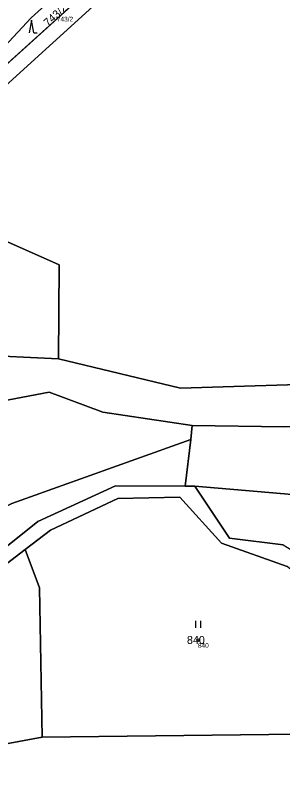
# Model space of a CAD drawing. Extents: x -554500 to -548272, y -1079733 to -1073730.
# Drawn here: x -552780.3 to -552723.6, y -1076883.4 to -1076720.4 of the extents above; entities that cross this region are included whole.
import ezdxf

# ---------------------------------------------------------------- set-up
doc = ezdxf.new("R2010")
doc.units = 0
for name, color, linetype in [('Definiční body', 7, 'Continuous'), ('Hranice parcel', 7, 'Continuous'), ('Parcelní čísla', 7, 'Continuous'), ('Polygon parcely', 7, 'Continuous'), ('Značky kultur', 7, 'Continuous')]:
    doc.layers.add(name, color=color, linetype=linetype)

msp = doc.modelspace()

# ---------------------------------------------------------------- linework, layer by layer
at = {"layer": 'Definiční body'}
msp.add_circle((-552741.59, -1076853.07994), 0.25, dxfattribs=at)
at = {"layer": 'Hranice parcel'}
for p, q in [((-552807.25, -1076753.41), (-552755.28, -1076706.38)), ((-552788.98, -1076792.46), (-552771.17, -1076793.34)), ((-552743.11, -1076810.48), (-552742.83, -1076807.49)), ((-552744.27, -1076820.37), (-552743.11, -1076810.48)), ((-552744.27, -1076820.37), (-552742.24, -1076820.37)), ((-552774.61, -1076873.73), (-552811.69, -1076880.57)), ((-552714.52, -1076873.06), (-552774.61, -1076873.73))]:
    msp.add_line(p, q, dxfattribs=at)
for points in [[(-552694.57, -1076644.52), (-552720.84, -1076681.61), (-552742.22, -1076698.68), (-552802.53, -1076753.57)], [(-552807.25, -1076753.41), (-552776.98, -1076720.85), (-552761.3, -1076706.62)], [(-552771.17, -1076793.34), (-552770.99, -1076773.38), (-552782.64, -1076768.18), (-552798.41, -1076769.47), (-552807.44, -1076758.04)], [(-552771.17, -1076793.34), (-552745.32, -1076799.56), (-552709.01, -1076798.45), (-552688.06, -1076798.63), (-552669.87, -1076796.53)], [(-552742.83, -1076807.49), (-552761.78, -1076804.64), (-552773.11, -1076800.45), (-552783.21, -1076802.33), (-552792.08, -1076801.29), (-552828.24, -1076797.77)], [(-552702.52, -1076806.91), (-552723.21, -1076807.76), (-552742.83, -1076807.49)], [(-552798.53, -1076832.78), (-552781.04, -1076824.11), (-552743.11, -1076810.48)], [(-552791.63, -1076840.8), (-552775.58, -1076827.88), (-552759.05, -1076820.35), (-552744.27, -1076820.37)], [(-552685.5, -1076827.6), (-552700.12, -1076824.03), (-552742.24, -1076820.37)], [(-552742.24, -1076820.37), (-552734.86, -1076831.44), (-552723.49, -1076832.87)], [(-552690.16, -1076845.41), (-552713.26, -1076845.07), (-552722.68, -1076837.44), (-552736.61, -1076832.51), (-552745.45, -1076822.77), (-552758.55, -1076823.03), (-552772.87, -1076829.73), (-552778.23, -1076833.84)], [(-552811.69, -1076880.57), (-552805.82, -1076872.09), (-552795.04, -1076861.39), (-552787.77, -1076841.15), (-552778.23, -1076833.84)], [(-552778.23, -1076833.84), (-552775.16, -1076842), (-552774.61, -1076873.73)]]:
    msp.add_lwpolyline(points, dxfattribs=at)
at = {"layer": 'Polygon parcely'}
for points in [[(-552720.84, -1076681.61), (-552742.22, -1076698.68), (-552802.53, -1076753.57), (-552807.44, -1076758.04), (-552798.41, -1076769.47), (-552782.64, -1076768.18), (-552770.99, -1076773.38), (-552771.17, -1076793.34), (-552745.32, -1076799.56), (-552709.01, -1076798.45), (-552688.06, -1076798.63), (-552669.87, -1076796.53), (-552643.31, -1076782.96), (-552618.04, -1076776.84), (-552620.31, -1076767.74), (-552628.49, -1076753.02), (-552630.07, -1076741.43), (-552629.55, -1076729.8), (-552644.98, -1076713.39), (-552660.65, -1076680.06), (-552660.92, -1076659.58), (-552669.8, -1076647.4), (-552694.57, -1076644.52)], [(-552807.25, -1076753.41), (-552755.28, -1076706.38), (-552761.3, -1076706.62), (-552776.98, -1076720.85)], [(-552776.98, -1076720.85), (-552761.3, -1076706.62), (-552785.65, -1076707.57), (-552787.22, -1076709.16), (-552800.36, -1076718.42), (-552811.06, -1076728.76), (-552839.59, -1076742.27), (-552842.7, -1076753.67), (-552807.25, -1076753.41)], [(-552816.88, -1076769.04), (-552824.4, -1076791.18), (-552811.98, -1076792.36), (-552803.86, -1076790.36), (-552802.33, -1076771.32), (-552796.79, -1076771.77), (-552793.19, -1076772.06), (-552787.37, -1076772.53), (-552788.98, -1076792.46), (-552771.17, -1076793.34), (-552770.99, -1076773.38), (-552782.64, -1076768.18), (-552798.41, -1076769.47), (-552807.44, -1076758.04), (-552812.45, -1076764.24)], [(-552835, -1076845.74), (-552801.33, -1076834.17), (-552798.53, -1076832.78), (-552781.04, -1076824.11), (-552743.11, -1076810.48), (-552742.83, -1076807.49), (-552761.78, -1076804.64), (-552773.11, -1076800.45), (-552783.21, -1076802.33), (-552792.08, -1076801.29), (-552828.24, -1076797.77), (-552833.69, -1076805.34), (-552846.57, -1076850.74)], [(-552723.21, -1076807.76), (-552742.83, -1076807.49), (-552743.11, -1076810.48), (-552744.27, -1076820.37), (-552742.24, -1076820.37), (-552700.12, -1076824.03), (-552685.5, -1076827.6), (-552685.01, -1076814.53), (-552688.56, -1076814.52), (-552702.56, -1076814.46), (-552702.53, -1076808.76), (-552702.52, -1076806.91)], [(-552791.63, -1076840.8), (-552775.58, -1076827.88), (-552759.05, -1076820.35), (-552744.27, -1076820.37), (-552743.11, -1076810.48), (-552781.04, -1076824.11), (-552798.53, -1076832.78), (-552796.43, -1076835.21)], [(-552734.86, -1076831.44), (-552723.49, -1076832.87), (-552715.25, -1076837.99), (-552688.86, -1076840.51), (-552681.13, -1076827.88), (-552685.5, -1076827.6), (-552700.12, -1076824.03), (-552742.24, -1076820.37)], [(-552690.16, -1076845.41), (-552713.26, -1076845.07), (-552722.68, -1076837.44), (-552736.61, -1076832.51), (-552745.45, -1076822.77), (-552758.55, -1076823.03), (-552772.87, -1076829.73), (-552778.23, -1076833.84), (-552775.16, -1076842), (-552774.61, -1076873.73), (-552714.52, -1076873.06), (-552714.88, -1076863.36), (-552691.71, -1076863.08)], [(-552811.69, -1076880.57), (-552774.61, -1076873.73), (-552775.16, -1076842), (-552778.23, -1076833.84), (-552787.77, -1076841.15), (-552795.04, -1076861.39), (-552805.82, -1076872.09)], [(-552671.9, -1076938.83), (-552682.9, -1076923.94), (-552709.06, -1076887.22), (-552705.74, -1076882.49), (-552697.97, -1076878.69), (-552705.11, -1076872.95), (-552714.52, -1076873.06), (-552774.61, -1076873.73), (-552811.69, -1076880.57), (-552816.89, -1076883.29), (-552803.13, -1076916.94), (-552762.56, -1076944.88), (-552748.73, -1076920.87), (-552746.61, -1076917.21), (-552713.18, -1076938.06), (-552689.76, -1076948.72), (-552679.17, -1076944.92)]]:
    msp.add_lwpolyline(points, close=True, dxfattribs=at)
for points in [[(-552755.28, -1076706.38), (-552807.25, -1076753.41), (-552802.53, -1076753.57), (-552742.22, -1076698.68)], [(-552533.89, -1076733.59), (-552553.33, -1076743.97), (-552567.66, -1076758.13), (-552576.31, -1076765.02), (-552606.96, -1076782.38), (-552615.91, -1076785.32), (-552641.48, -1076791.88), (-552659.94, -1076795.39), (-552669.87, -1076796.53), (-552688.06, -1076798.63), (-552709.01, -1076798.45), (-552745.32, -1076799.56), (-552771.17, -1076793.34), (-552788.98, -1076792.46), (-552803.93, -1076791.26), (-552803.86, -1076790.36), (-552811.98, -1076792.36), (-552824.4, -1076791.18), (-552828.91, -1076790.96), (-552852.53, -1076789.7), (-552881.45, -1076791.87), (-552910.41, -1076794.05)], [(-552831.61, -1076797.51), (-552828.24, -1076797.77), (-552792.08, -1076801.29), (-552783.21, -1076802.33), (-552773.11, -1076800.45), (-552761.78, -1076804.64), (-552742.83, -1076807.49), (-552723.21, -1076807.76), (-552702.52, -1076806.91), (-552684.74, -1076807.34), (-552679.18, -1076806.71), (-552676.22, -1076806.37), (-552671.69, -1076805.85), (-552656.58, -1076804.39), (-552642.41, -1076800.22), (-552611.37, -1076791.07), (-552587.94, -1076784.17), (-552583.99, -1076781.42), (-552575.78, -1076775.8), (-552571.62, -1076770.55), (-552566.7, -1076763.2), (-552561.88, -1076757.2), (-552552.7, -1076749.67), (-552531.52, -1076737.78)], [(-552723.49, -1076832.87), (-552734.86, -1076831.44), (-552742.24, -1076820.37), (-552744.27, -1076820.37), (-552759.05, -1076820.35), (-552775.58, -1076827.88), (-552791.63, -1076840.8), (-552797.41, -1076859.21), (-552811.77, -1076873.74), (-552819.31, -1076879.16), (-552838.74, -1076874.9), (-552842.52, -1076870.13), (-552843.41, -1076869.01), (-552847.59, -1076869.66), (-552848.11, -1076867.56), (-552852.71, -1076868.59), (-552878.58, -1076874.8), (-552897.1, -1076874.05)], [(-552898.14, -1076877.56), (-552881.49, -1076878.11), (-552869.7, -1076876.64), (-552851.33, -1076873.35), (-552846.77, -1076872.92), (-552846.25, -1076874.96), (-552816.89, -1076883.29), (-552811.69, -1076880.57), (-552805.82, -1076872.09), (-552795.04, -1076861.39), (-552787.77, -1076841.15), (-552778.23, -1076833.84), (-552772.87, -1076829.73), (-552758.55, -1076823.03), (-552745.45, -1076822.77), (-552736.61, -1076832.51), (-552722.68, -1076837.44)]]:
    msp.add_lwpolyline(points, dxfattribs=at)
at = {"layer": 'Značky kultur'}
for p, q in [((-552776.88, -1076721.41), (-552777.382, -1076724.09)), ((-552776.378, -1076724.09), (-552776.88, -1076721.41)), ((-552776.378, -1076724.09), (-552775.71, -1076724.09)), ((-552742.001, -1076850.48), (-552742.001, -1076848.98)), ((-552741, -1076850.48), (-552741, -1076848.98))]:
    msp.add_line(p, q, dxfattribs=at)

# ---------------------------------------------------------------- texts
at = {"layer": 'Definiční body'}
for s, p in [('743/2', (-552771.51, -1076721.646)), ('840', (-552741.59, -1076854.736))]:
    msp.add_text(s, height=0.999996, dxfattribs=at).set_placement(p)
at = {"layer": 'Parcelní čísla'}
msp.add_text('743/2', height=1.699998, rotation=42, dxfattribs=at).set_placement((-552773.392, -1076722.828))
msp.add_text('840', height=1.699998, dxfattribs=at).set_placement((-552743.915, -1076853.93))

doc.saveas('drawing.dxf')
